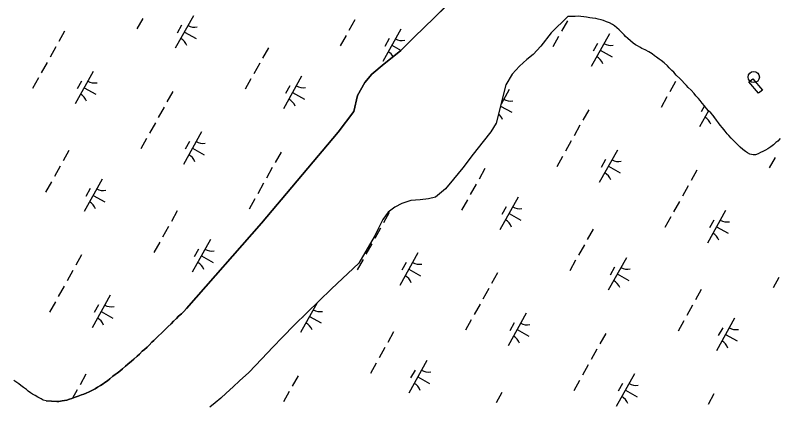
# Model space of a CAD drawing. Extents: x 3923531 to 3943530, y 207391 to 229799.
# Drawn here: x 3928152 to 3929175, y 213761 to 214286 of the extents above; entities that cross this region are included whole.
import ezdxf

# ---------------------------------------------------------------- set-up
doc = ezdxf.new("R2010")
doc.units = 0
for name, color, linetype in [('V-BLDG-OTLN', 7, 'Continuous'), ('V-DOMW-TANK', 7, 'Continuous'), ('V-TOPO-SHOR', 7, 'Continuous'), ('V-WETL-SWMP', 7, 'Continuous')]:
    doc.layers.add(name, color=color, linetype=linetype)

msp = doc.modelspace()

# ---------------------------------------------------------------- linework, layer by layer
at = {"layer": 'V-BLDG-OTLN'}
msp.add_lwpolyline([(3929142, 214201.1), (3929155, 214185.8), (3929149.6, 214181.8), (3929136.6, 214197.1)], close=True, dxfattribs=at)
at = {"layer": 'V-DOMW-TANK'}
msp.add_circle((3929143.1, 214203.6), 7.5, dxfattribs=at)
at = {"layer": 'V-TOPO-SHOR'}
for points in [[(3928382.2, 213893.2), (3928482.6, 214007.5), (3928585.4, 214129.5), (3928606.7, 214157.5), (3928611.6, 214179), (3928621.3, 214196.5), (3928630.8, 214207.6), (3928647.1, 214221.3), (3928669.3, 214238.7), (3928687.4, 214257), (3928714.1, 214283), (3928746.8, 214315), (3928780.1, 214348.1), (3928815.7, 214388), (3928834.9, 214412.7), (3928851.9, 214434.9), (3928876.3, 214465.6), (3928924.6, 214521.1), (3928986.4, 214599.1), (3929051.4, 214686.5), (3929110.5, 214779.3), (3929163.1, 214861.8)], [(3928893.6, 214284.8), (3928871.4, 214263), (3928857.6, 214245.2), (3928847.3, 214233.7), (3928838.7, 214227.3), (3928828.7, 214218.1), (3928819, 214207.3), (3928810.5, 214193), (3928797.6, 214141.6), (3928790.3, 214130.2), (3928779.9, 214117.2), (3928766.8, 214100.1), (3928752.6, 214081.7), (3928740.4, 214066.7), (3928729.5, 214053.6), (3928716, 214042.4), (3928706.6, 214040.2), (3928695.3, 214039.1), (3928683, 214037.9), (3928670.7, 214033.8), (3928661.3, 214029), (3928652.7, 214022.5), (3928645.4, 214012.4), (3928639.4, 214000.8), (3928635, 213991.5), (3928630.5, 213983.8), (3928613, 213954), (3928576.6, 213919.6), (3928527, 213871.1), (3928510.9, 213854.9), (3928497.7, 213841.4), (3928483.1, 213825.8), (3928465.6, 213807.3), (3928453.2, 213796), (3928444.4, 213788.1), (3928435.3, 213779.8), (3928427.9, 213773.1), (3928420.4, 213766.6), (3928413.5, 213760.8)], [(3929178.4, 214121), (3929175.3, 214117.6), (3929172.9, 214115.6), (3929169.4, 214112.8), (3929165.9, 214110.2), (3929161.9, 214107.1), (3929158.8, 214105.4), (3929155.1, 214103.6), (3929152.2, 214102.2), (3929148.9, 214100.6), (3929145.3, 214099.3), (3929142.2, 214099.1), (3929138, 214100.1), (3929134.6, 214101.9), (3929131.8, 214103.6), (3929128.4, 214106.3), (3929124.7, 214109.6), (3929121.3, 214113), (3929118.5, 214115.7), (3929115.2, 214119.2), (3929112.8, 214121.8), (3929109.6, 214125.1), (3929107.2, 214127.6), (3929104.6, 214131.1), (3929101.3, 214135.3), (3929098.1, 214139.1), (3929095.9, 214142.2), (3929093.3, 214145.8), (3929090.6, 214149.3), (3929088.6, 214152), (3929085.5, 214155.8), (3929082.2, 214158.4), (3929079.6, 214161.3), (3929077.1, 214164.8), (3929074, 214168.6), (3929071.4, 214172.1), (3929069.1, 214175), (3929065.6, 214178.5), (3929063.1, 214181.4), (3929059, 214185.8), (3929055.3, 214189.7), (3929052.7, 214192.4), (3929050.2, 214195), (3929046.4, 214198.9), (3929044.3, 214201.2), (3929039.2, 214206.3), (3929035.8, 214210), (3929033.1, 214212.6), (3929029.7, 214216.1), (3929027.2, 214218.7), (3929022.7, 214222.6), (3929018.7, 214225.6), (3929016, 214227.7), (3929012.7, 214230.2), (3929010.1, 214232.2), (3929006.7, 214234.7), (3929002.3, 214237.3), (3928997.5, 214240.1), (3928993.1, 214242.1), (3928990.3, 214243.6), (3928987, 214245.6), (3928984.4, 214247), (3928981.4, 214249.2), (3928977.9, 214252.1), (3928974.3, 214255.2), (3928971.2, 214257.8), (3928969.1, 214260.1), (3928966.4, 214262.8), (3928962.3, 214266.8), (3928959.3, 214269.5), (3928956.2, 214272.3), (3928953.4, 214274), (3928949.6, 214276.1), (3928945.3, 214277.8), (3928941.3, 214279.5), (3928938.3, 214280.3), (3928934.2, 214281.4), (3928931, 214282), (3928926.6, 214282.7), (3928923.2, 214283.2), (3928918.5, 214284), (3928915.2, 214284.3), (3928911.3, 214284.8), (3928907.3, 214285.1), (3928903.4, 214285), (3928900.2, 214285), (3928896.9, 214284.9), (3928893.6, 214284.8)], [(3928224.9, 213771.4), (3928228.1, 213772.4), (3928232.8, 213774.1), (3928236.6, 213775.4), (3928241.3, 213777.3), (3928244.2, 213778.3), (3928247.4, 213779.6), (3928251.3, 213781.4), (3928254.8, 213783.1), (3928259.3, 213785.6), (3928262.4, 213787.5), (3928266.6, 213790), (3928270.1, 213791.9), (3928272.5, 213793.7), (3928275.8, 213796.3), (3928279, 213798.8), (3928283.3, 213802.2), (3928286.3, 213804.7), (3928288.9, 213806.6), (3928292.4, 213809.1), (3928296, 213812.2), (3928300.2, 213815.7), (3928303.5, 213818.6), (3928308, 213822.7), (3928311.3, 213825.4), (3928315.7, 213829.1), (3928318.8, 213832), (3928322.7, 213835.8), (3928325.5, 213838.1), (3928329, 213841.4), (3928331.7, 213844.1), (3928335.6, 213847.8), (3928338.2, 213850.4), (3928341.9, 213853.8), (3928344.6, 213856.3), (3928348.5, 213860.2), (3928351.5, 213863.1), (3928353.7, 213865.3), (3928357, 213868.6), (3928361.4, 213872.6), (3928364.5, 213876), (3928368.4, 213879.8), (3928371.3, 213882.7), (3928375.2, 213886.1), (3928378.3, 213889.3), (3928382.2, 213893.2)], [(3928193.8, 213769.1), (3928207.8, 213768.4), (3928210.9, 213768.4), (3928215, 213769.2), (3928218.5, 213769.8), (3928221.6, 213770.3), (3928224.9, 213771.4)]]:
    msp.add_lwpolyline(points, dxfattribs=at)
at = {"layer": 'V-WETL-SWMP'}
for p, q in [((3928746.8, 214315), (3928714.1, 214283)), ((3928323.2, 214282.3), (3928315.4, 214268.3)), ((3928391.3, 214285.8), (3928366.9, 214242.2)), ((3928714.1, 214283), (3928687.4, 214257)), ((3928893.6, 214284.8), (3928871.4, 214263)), ((3928900.2, 214285), (3928893.6, 214284.8)), ((3928903.4, 214285), (3928900.2, 214285)), ((3928907.3, 214285.1), (3928903.4, 214285)), ((3928911.3, 214284.8), (3928907.3, 214285.1)), ((3928915.2, 214284.3), (3928911.3, 214284.8)), ((3928918.5, 214284), (3928915.2, 214284.3)), ((3928923.2, 214283.2), (3928918.5, 214284)), ((3928926.6, 214282.7), (3928923.2, 214283.2)), ((3928931, 214282), (3928926.6, 214282.7)), ((3928934.2, 214281.4), (3928931, 214282)), ((3928938.3, 214280.3), (3928934.2, 214281.4)), ((3928941.3, 214279.5), (3928938.3, 214280.3)), ((3928375.3, 214273), (3928369.5, 214262.5)), ((3928607.8, 214280.2), (3928600, 214266.2)), ((3928893, 214278.9), (3928885.2, 214265)), ((3928945.3, 214277.8), (3928941.3, 214279.5)), ((3928949.6, 214276.1), (3928945.3, 214277.8)), ((3928953.4, 214274), (3928949.6, 214276.1)), ((3928956.2, 214272.3), (3928953.4, 214274)), ((3928959.3, 214269.5), (3928956.2, 214272.3)), ((3928218.4, 214265.3), (3928210.6, 214251.3)), ((3928379.1, 214264), (3928394.9, 214255.2)), ((3928669.7, 214268), (3928645.4, 214224.3)), ((3928871.4, 214263), (3928857.6, 214245.2)), ((3928949.4, 214261.5), (3928925, 214217.9)), ((3928962.3, 214266.8), (3928959.3, 214269.5)), ((3928966.4, 214262.8), (3928962.3, 214266.8)), ((3928969.1, 214260.1), (3928966.4, 214262.8)), ((3928971.2, 214257.8), (3928969.1, 214260.1)), ((3928596.1, 214259.2), (3928588.3, 214245.3)), ((3928653.7, 214255.2), (3928647.9, 214244.7)), ((3928687.4, 214257), (3928669.3, 214238.7)), ((3928881.3, 214258), (3928873.5, 214244)), ((3928974.3, 214255.2), (3928971.2, 214257.8)), ((3928977.9, 214252.1), (3928974.3, 214255.2)), ((3928981.4, 214249.2), (3928977.9, 214252.1)), ((3928206.7, 214244.3), (3928198.9, 214230.3)), ((3928491.9, 214243), (3928484.1, 214229.1)), ((3928657.6, 214246.2), (3928669.8, 214239.3)), ((3928857.6, 214245.2), (3928847.3, 214233.7)), ((3928933.4, 214248.7), (3928927.5, 214238.2)), ((3928937.2, 214239.7), (3928952.9, 214230.9)), ((3928984.4, 214247), (3928981.4, 214249.2)), ((3928987, 214245.6), (3928984.4, 214247)), ((3928990.3, 214243.6), (3928987, 214245.6)), ((3928993.1, 214242.1), (3928990.3, 214243.6)), ((3928997.5, 214240.1), (3928993.1, 214242.1)), ((3929002.3, 214237.3), (3928997.5, 214240.1)), ((3928669.3, 214238.7), (3928647.1, 214221.3)), ((3928847.3, 214233.7), (3928838.7, 214227.3)), ((3929006.7, 214234.7), (3929002.3, 214237.3)), ((3929010.1, 214232.2), (3929006.7, 214234.7)), ((3929012.7, 214230.2), (3929010.1, 214232.2)), ((3929016, 214227.7), (3929012.7, 214230.2)), ((3928195, 214223.3), (3928187.2, 214209.4)), ((3928480.2, 214222.1), (3928472.4, 214208.1)), ((3928647.1, 214221.3), (3928630.8, 214207.6)), ((3928838.7, 214227.3), (3928828.7, 214218.1)), ((3929018.7, 214225.6), (3929016, 214227.7)), ((3929022.7, 214222.6), (3929018.7, 214225.6)), ((3929027.2, 214218.7), (3929022.7, 214222.6)), ((3928256.9, 214211.2), (3928232.5, 214167.5)), ((3928828.7, 214218.1), (3928819, 214207.3)), ((3929029.7, 214216.1), (3929027.2, 214218.7)), ((3929033.1, 214212.6), (3929029.7, 214216.1)), ((3929035.8, 214210), (3929033.1, 214212.6)), ((3929039.2, 214206.3), (3929035.8, 214210)), ((3928183.3, 214202.4), (3928175.5, 214188.4)), ((3928468.5, 214201.1), (3928460.7, 214187.2)), ((3928536.5, 214204.7), (3928512.2, 214161)), ((3928630.8, 214207.6), (3928621.3, 214196.5)), ((3928819, 214207.3), (3928810.5, 214193)), ((3929044.3, 214201.2), (3929039.2, 214206.3)), ((3929046.4, 214198.9), (3929044.3, 214201.2)), ((3929050.2, 214195), (3929046.4, 214198.9)), ((3928240.9, 214198.3), (3928235.1, 214187.9)), ((3928244.7, 214189.3), (3928260.4, 214180.6)), ((3928520.5, 214191.9), (3928514.7, 214181.4)), ((3928621.3, 214196.5), (3928611.6, 214179)), ((3928810.5, 214193), (3928797.6, 214141.6)), ((3929038.2, 214197.8), (3929030.4, 214183.8)), ((3929052.7, 214192.4), (3929050.2, 214195)), ((3929055.3, 214189.7), (3929052.7, 214192.4)), ((3929059, 214185.8), (3929055.3, 214189.7)), ((3928363.6, 214184.1), (3928355.8, 214170.2)), ((3928524.4, 214182.9), (3928540.1, 214174.1)), ((3928611.6, 214179), (3928606.7, 214157.5)), ((3928815, 214186.9), (3928804.1, 214167.4)), ((3929063.1, 214181.4), (3929059, 214185.8)), ((3929065.6, 214178.5), (3929063.1, 214181.4)), ((3929069.1, 214175), (3929065.6, 214178.5)), ((3929026.5, 214176.9), (3929018.7, 214162.9)), ((3929071.4, 214172.1), (3929069.1, 214175)), ((3929074, 214168.6), (3929071.4, 214172.1)), ((3929077.1, 214164.8), (3929074, 214168.6)), ((3928351.9, 214163.2), (3928344.1, 214149.2)), ((3928803.4, 214164.7), (3928818.5, 214156.3)), ((3928921.6, 214159.8), (3928913.8, 214145.9)), ((3929082.3, 214158.3), (3929070.2, 214136.7)), ((3929077, 214164.8), (3929072.7, 214157.1)), ((3929079.6, 214161.3), (3929077.1, 214164.8)), ((3929082.2, 214158.4), (3929079.6, 214161.3)), ((3929085.5, 214155.8), (3929082.2, 214158.4)), ((3928606.7, 214157.5), (3928585.4, 214129.5)), ((3929088.6, 214152), (3929085.5, 214155.8)), ((3929093.3, 214145.8), (3929088.6, 214152)), ((3928340.2, 214142.2), (3928332.4, 214128.3)), ((3928797.6, 214141.6), (3928790.3, 214130.2)), ((3928909.9, 214138.9), (3928902.1, 214124.9)), ((3929095.9, 214142.2), (3929093.3, 214145.8)), ((3929098.1, 214139.1), (3929095.9, 214142.2)), ((3929101.3, 214135.3), (3929098.1, 214139.1)), ((3928402.1, 214130), (3928377.8, 214086.4)), ((3928585.4, 214129.5), (3928482.6, 214007.5)), ((3928790.3, 214130.2), (3928779.9, 214117.2)), ((3929104.6, 214131.1), (3929101.3, 214135.3)), ((3929107.2, 214127.6), (3929104.6, 214131.1)), ((3929109.6, 214125.1), (3929107.2, 214127.6)), ((3928328.5, 214121.3), (3928320.7, 214107.3)), ((3928386.1, 214117.2), (3928380.3, 214106.7)), ((3928779.9, 214117.2), (3928766.8, 214100.1)), ((3928898.2, 214117.9), (3928890.4, 214104)), ((3929112.8, 214121.8), (3929109.6, 214125.1)), ((3929115.2, 214119.2), (3929112.8, 214121.8)), ((3929118.5, 214115.7), (3929115.2, 214119.2)), ((3929175.3, 214117.6), (3929172.9, 214115.6)), ((3928389.9, 214108.2), (3928405.7, 214099.4)), ((3929121.3, 214113), (3929118.5, 214115.7)), ((3929124.7, 214109.6), (3929121.3, 214113)), ((3929128.4, 214106.3), (3929124.7, 214109.6)), ((3929161.9, 214107.1), (3929158.8, 214105.4)), ((3929165.9, 214110.2), (3929161.9, 214107.1)), ((3929169.4, 214112.8), (3929165.9, 214110.2)), ((3929172.9, 214115.6), (3929169.4, 214112.8)), ((3928224.3, 214105.1), (3928216.5, 214091.1)), ((3928508.8, 214103), (3928501, 214089)), ((3928766.8, 214100.1), (3928752.6, 214081.7)), ((3928886.5, 214097), (3928878.7, 214083)), ((3928960.2, 214105.7), (3928935.8, 214062.1)), ((3929131.8, 214103.6), (3929128.4, 214106.3)), ((3929134.6, 214101.9), (3929131.8, 214103.6)), ((3929138, 214100.1), (3929134.6, 214101.9)), ((3929142.2, 214099.1), (3929138, 214100.1)), ((3929145.3, 214099.3), (3929142.2, 214099.1)), ((3929148.9, 214100.6), (3929145.3, 214099.3)), ((3929152.2, 214102.2), (3929148.9, 214100.6)), ((3929155.1, 214103.6), (3929152.2, 214102.2)), ((3929158.8, 214105.4), (3929155.1, 214103.6)), ((3928944.2, 214092.9), (3928938.3, 214082.4)), ((3929171.7, 214095.7), (3929163.9, 214081.8)), ((3928212.6, 214084.1), (3928204.8, 214070.2)), ((3928497.1, 214082.1), (3928489.3, 214068.1)), ((3928752.6, 214081.7), (3928740.4, 214066.7)), ((3928782.3, 214080.8), (3928774.5, 214066.8)), ((3928948, 214083.9), (3928963.7, 214075.1)), ((3929066.8, 214078.7), (3929059, 214064.7)), ((3928268.9, 214066.7), (3928244.6, 214023.1)), ((3928740.4, 214066.7), (3928729.5, 214053.6)), ((3928200.8, 214063.2), (3928193, 214049.2)), ((3928485.4, 214061.1), (3928477.6, 214047.1)), ((3928770.6, 214059.8), (3928762.8, 214045.9)), ((3929055.1, 214057.8), (3929047.3, 214043.8)), ((3928252.9, 214053.9), (3928247.1, 214043.4)), ((3928729.5, 214053.6), (3928716, 214042.4)), ((3928256.7, 214044.9), (3928272.5, 214036.1)), ((3928473.7, 214040.1), (3928465.9, 214026.2)), ((3928683, 214037.9), (3928670.7, 214033.8)), ((3928695.3, 214039.1), (3928683, 214037.9)), ((3928706.6, 214040.2), (3928695.3, 214039.1)), ((3928716, 214042.4), (3928706.6, 214040.2)), ((3928758.9, 214038.9), (3928751.1, 214024.9)), ((3928827, 214042.4), (3928802.6, 213998.8)), ((3929043.4, 214036.8), (3929035.6, 214022.8)), ((3928661.3, 214029), (3928652.7, 214022.5)), ((3928670.7, 214033.8), (3928661.3, 214029)), ((3928811, 214029.6), (3928805.1, 214019.1)), ((3929105.4, 214024.6), (3929081, 213981)), ((3928369.5, 214024), (3928361.7, 214010)), ((3928652.7, 214022.5), (3928645.4, 214012.4)), ((3928654, 214021.9), (3928646.2, 214007.9)), ((3928814.8, 214020.6), (3928830.5, 214011.8)), ((3929031.7, 214015.9), (3929023.9, 214001.9)), ((3928482.6, 214007.5), (3928382.2, 213893.2)), ((3928645.4, 214012.4), (3928639.4, 214000.8)), ((3929089.4, 214011.8), (3929083.5, 214001.3)), ((3928357.8, 214003), (3928350, 213989)), ((3928642.3, 214000.9), (3928634.5, 213987)), ((3928639.4, 214000.8), (3928635, 213991.5)), ((3928927.5, 213999.7), (3928919.7, 213985.7)), ((3929093.2, 214002.8), (3929108.9, 213994)), ((3928414.2, 213985.6), (3928389.8, 213941.9)), ((3928630.5, 213983.8), (3928613, 213954)), ((3928635, 213991.5), (3928630.5, 213983.8)), ((3928346.1, 213982.1), (3928338.3, 213968.1)), ((3928630.6, 213980), (3928622.8, 213966)), ((3928915.8, 213978.7), (3928908, 213964.8)), ((3928241.2, 213965), (3928233.4, 213951.1)), ((3928398.1, 213972.8), (3928392.3, 213962.3)), ((3928402, 213963.8), (3928417.7, 213955)), ((3928692.6, 213967.8), (3928668.2, 213924.1)), ((3928613, 213954), (3928576.6, 213919.6)), ((3928618.9, 213959), (3928611.1, 213945.1)), ((3928676.6, 213955), (3928670.7, 213944.5)), ((3928904.1, 213957.8), (3928896.3, 213943.8)), ((3928972.2, 213961.3), (3928947.8, 213917.7)), ((3928229.5, 213944.1), (3928221.7, 213930.1)), ((3928680.4, 213946), (3928696.1, 213937.2)), ((3928956.2, 213948.5), (3928950.3, 213938)), ((3928799.2, 213940.8), (3928791.4, 213926.8)), ((3928960, 213939.5), (3928975.7, 213930.7)), ((3929176.9, 213934.7), (3929169.1, 213920.8)), ((3928217.8, 213923.1), (3928210, 213909.2)), ((3928576.6, 213919.6), (3928527, 213871.1)), ((3928787.5, 213919.8), (3928779.7, 213905.8)), ((3929072.7, 213918.6), (3929064.9, 213904.6)), ((3928206.1, 213902.2), (3928198.3, 213888.2)), ((3928279.7, 213911), (3928255.4, 213867.3)), ((3928263.7, 213898.1), (3928257.9, 213887.7)), ((3928382.2, 213893.2), (3928378.3, 213889.3)), ((3928557.2, 213900.6), (3928535, 213860.8)), ((3928775.8, 213898.9), (3928768, 213884.9)), ((3929061, 213897.6), (3929053.2, 213883.6)), ((3928267.6, 213889.1), (3928283.3, 213880.3)), ((3928371.3, 213882.7), (3928368.4, 213879.8)), ((3928375.2, 213886.1), (3928371.3, 213882.7)), ((3928378.3, 213889.3), (3928375.2, 213886.1)), ((3928537.7, 213881.5), (3928537.5, 213881.2)), ((3928547.2, 213882.6), (3928562.9, 213873.9)), ((3928837.8, 213886.7), (3928813.4, 213843)), ((3928361.4, 213872.6), (3928357, 213868.6)), ((3928364.5, 213876), (3928361.4, 213872.6)), ((3928368.4, 213879.8), (3928364.5, 213876)), ((3928527, 213871.1), (3928510.9, 213854.9)), ((3928764.1, 213877.9), (3928756.3, 213863.9)), ((3928821.8, 213873.8), (3928815.9, 213863.4)), ((3929049.3, 213876.6), (3929041.5, 213862.7)), ((3929117.4, 213880.2), (3929093, 213836.5)), ((3928351.5, 213863.1), (3928348.5, 213860.2)), ((3928353.7, 213865.3), (3928351.5, 213863.1)), ((3928357, 213868.6), (3928353.7, 213865.3)), ((3928659.9, 213861.7), (3928652.1, 213847.7)), ((3928825.6, 213864.8), (3928841.3, 213856.1)), ((3929101.4, 213867.4), (3929095.5, 213856.9)), ((3928341.9, 213853.8), (3928338.2, 213850.4)), ((3928344.6, 213856.3), (3928341.9, 213853.8)), ((3928348.5, 213860.2), (3928344.6, 213856.3)), ((3928510.9, 213854.9), (3928497.7, 213841.4)), ((3928944.4, 213859.6), (3928936.6, 213845.7)), ((3929105.2, 213858.4), (3929120.9, 213849.6)), ((3928329, 213841.4), (3928325.5, 213838.1)), ((3928331.7, 213844.1), (3928329, 213841.4)), ((3928335.6, 213847.8), (3928331.7, 213844.1)), ((3928338.2, 213850.4), (3928335.6, 213847.8)), ((3928497.7, 213841.4), (3928483.1, 213825.8)), ((3928648.2, 213840.8), (3928640.4, 213826.8)), ((3928318.8, 213832), (3928315.7, 213829.1)), ((3928322.7, 213835.8), (3928318.8, 213832)), ((3928325.5, 213838.1), (3928322.7, 213835.8)), ((3928932.7, 213838.7), (3928924.9, 213824.7)), ((3928308, 213822.7), (3928303.5, 213818.6)), ((3928311.3, 213825.4), (3928308, 213822.7)), ((3928315.7, 213829.1), (3928311.3, 213825.4)), ((3928483.1, 213825.8), (3928465.6, 213807.3)), ((3928704.6, 213823.3), (3928680.2, 213779.7)), ((3928296, 213812.2), (3928292.4, 213809.1)), ((3928300.2, 213815.7), (3928296, 213812.2)), ((3928303.5, 213818.6), (3928300.2, 213815.7)), ((3928636.5, 213819.8), (3928628.7, 213805.8)), ((3928688.6, 213810.5), (3928682.7, 213800)), ((3928921, 213817.7), (3928913.2, 213803.8)), ((3928247.1, 213804.9), (3928239.3, 213790.9)), ((3928283.3, 213802.2), (3928279, 213798.8)), ((3928286.3, 213804.7), (3928283.3, 213802.2)), ((3928288.9, 213806.6), (3928286.3, 213804.7)), ((3928292.4, 213809.1), (3928288.9, 213806.6)), ((3928465.6, 213807.3), (3928453.2, 213796)), ((3928531.6, 213802.8), (3928523.8, 213788.8)), ((3928692.4, 213801.5), (3928708.1, 213792.7)), ((3928983, 213805.5), (3928958.6, 213761.9)), ((3928152.8, 213794.8), (3928150.3, 213796.5)), ((3928156.9, 213792.2), (3928152.8, 213794.8)), ((3928159.8, 213790), (3928156.9, 213792.2)), ((3928163.4, 213787.1), (3928159.8, 213790)), ((3928266.6, 213790), (3928262.4, 213787.5)), ((3928270.1, 213791.9), (3928266.6, 213790)), ((3928272.5, 213793.7), (3928270.1, 213791.9)), ((3928275.8, 213796.3), (3928272.5, 213793.7)), ((3928279, 213798.8), (3928275.8, 213796.3)), ((3928453.2, 213796), (3928444.4, 213788.1)), ((3928909.3, 213796.8), (3928901.5, 213782.8)), ((3928967, 213792.7), (3928961.1, 213782.2)), ((3928167.2, 213784.3), (3928163.4, 213787.1)), ((3928169.5, 213782.3), (3928167.2, 213784.3)), ((3928172.8, 213780.2), (3928169.5, 213782.3)), ((3928175.4, 213778.3), (3928172.8, 213780.2)), ((3928235.4, 213783.9), (3928229.2, 213772.8)), ((3928247.4, 213779.6), (3928244.2, 213778.3)), ((3928251.3, 213781.4), (3928247.4, 213779.6)), ((3928254.8, 213783.1), (3928251.3, 213781.4)), ((3928259.3, 213785.6), (3928254.8, 213783.1)), ((3928262.4, 213787.5), (3928259.3, 213785.6)), ((3928435.3, 213779.8), (3928427.9, 213773.1)), ((3928444.4, 213788.1), (3928435.3, 213779.8)), ((3928519.9, 213781.8), (3928512.1, 213767.9)), ((3928805.1, 213780.6), (3928797.3, 213766.6)), ((3928970.8, 213783.7), (3928986.5, 213774.9)), ((3928178.9, 213776.4), (3928175.4, 213778.3)), ((3928182.5, 213774.4), (3928178.9, 213776.4)), ((3928186.8, 213772), (3928182.5, 213774.4)), ((3928189.9, 213770.2), (3928186.8, 213772)), ((3928193.8, 213769.1), (3928189.9, 213770.2)), ((3928207.8, 213768.4), (3928193.8, 213769.1)), ((3928215, 213769.2), (3928210.9, 213768.4)), ((3928218.5, 213769.8), (3928215, 213769.2)), ((3928221.6, 213770.3), (3928218.5, 213769.8)), ((3928224.9, 213771.4), (3928221.6, 213770.3)), ((3928228.1, 213772.4), (3928224.9, 213771.4)), ((3928232.8, 213774.1), (3928228.1, 213772.4)), ((3928236.6, 213775.4), (3928232.8, 213774.1)), ((3928241.3, 213777.3), (3928236.6, 213775.4)), ((3928244.2, 213778.3), (3928241.3, 213777.3)), ((3928427.9, 213773.1), (3928420.4, 213766.6)), ((3929089.7, 213778.5), (3929081.9, 213764.5)), ((3928210.9, 213768.4), (3928207.8, 213768.4)), ((3928420.4, 213766.6), (3928413.5, 213760.8))]:
    msp.add_line(p, q, dxfattribs=at)
for centre, start, end in [((3928392.8, 214288), 240.0381, 281.5817), ((3928365.9, 214239.8), 20.0381, 61.5817), ((3928671.2, 214270.2), 240.0381, 281.5817), ((3928950.8, 214263.7), 240.0381, 281.5817), ((3928644.3, 214221.9), 30.8679, 61.5817), ((3928923.9, 214215.5), 20.0381, 61.5817), ((3928258.4, 214213.3), 240.0381, 281.5817), ((3928538, 214206.9), 240.0381, 281.5817), ((3928231.5, 214165.1), 20.0381, 61.5817), ((3928511.1, 214158.6), 20.0381, 61.5817), ((3928816.4, 214189), 240.0381, 281.5817), ((3928789.5, 214140.8), 20.0381, 50.0121), ((3929069.1, 214134.3), 20.0381, 61.5817), ((3928403.6, 214132.2), 240.0381, 281.5817), ((3928376.7, 214084), 20.0381, 61.5817), ((3928961.7, 214107.9), 240.0381, 281.5817), ((3928934.7, 214059.7), 20.0381, 61.5817), ((3928270.4, 214068.9), 240.0381, 281.5817), ((3928243.5, 214020.7), 20.0381, 61.5817), ((3928828.5, 214044.6), 240.0381, 281.5817), ((3928801.5, 213996.4), 20.0381, 61.5817), ((3929106.9, 214026.8), 240.0381, 281.5817), ((3929079.9, 213978.6), 20.0381, 61.5817), ((3928415.6, 213987.8), 240.0381, 281.5817), ((3928388.7, 213939.5), 20.0381, 61.5817), ((3928694.1, 213970), 240.0381, 281.5817), ((3928973.7, 213963.5), 240.0381, 281.5817), ((3928667.1, 213921.7), 20.0381, 61.5817), ((3928946.7, 213915.3), 20.0381, 61.5817), ((3928281.2, 213913.1), 240.0381, 281.5817), ((3928560.9, 213906.6), 240.0381, 281.5817), ((3928254.3, 213864.9), 20.0381, 61.5817), ((3928533.9, 213858.4), 20.0381, 61.5817), ((3928839.3, 213888.8), 240.0381, 281.5817), ((3929118.9, 213882.4), 240.0381, 281.5817), ((3928812.3, 213840.6), 20.0381, 61.5817), ((3929091.9, 213834.1), 20.0381, 61.5817), ((3928706.1, 213825.5), 240.0381, 281.5817), ((3928679.1, 213777.3), 20.0381, 61.5817), ((3928984.5, 213807.7), 240.0381, 281.5817), ((3928957.5, 213759.5), 20.0381, 61.5817)]:
    msp.add_arc(centre, 17.6, start, end, dxfattribs=at)

doc.saveas('drawing.dxf')
